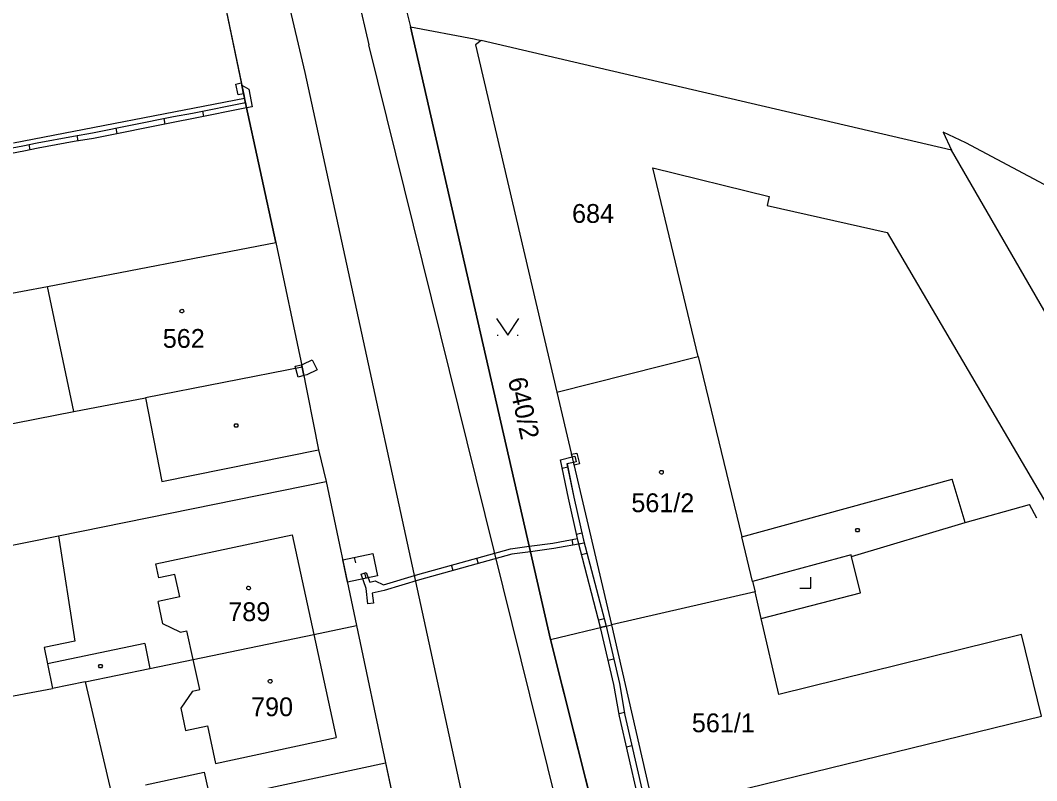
# Model space of a CAD drawing. Extents: x -777309 to -774195, y -1144706 to -1143600.
# Drawn here: x -774451.7 to -774359.9, y -1144564.6 to -1144495.8 of the extents above; entities that cross this region are included whole.
import ezdxf

# ---------------------------------------------------------------- set-up
doc = ezdxf.new("R2010")
doc.units = 0
for name, color, linetype in [('1', 7, 'Continuous'), ('11', 7, 'Continuous'), ('12', 7, 'Continuous'), ('13', 7, 'Continuous'), ('2', 7, 'Continuous'), ('3', 7, 'Continuous'), ('4', 7, 'Continuous'), ('5', 7, 'Continuous')]:
    doc.layers.add(name, color=color, linetype=linetype)

msp = doc.modelspace()

# ---------------------------------------------------------------- linework, layer by layer
at = {"layer": '1'}
for p, q in [((-774419.38, -1144484.67), (-774416.45, -1144496.41)), ((-774403.81, -1144551.81), (-774416.45, -1144496.41)), ((-774416.45, -1144496.41), (-774410.71, -1144497.5)), ((-774410.71, -1144497.5), (-774410.08, -1144497.64)), ((-774410.08, -1144497.64), (-774410.59, -1144498.02)), ((-774399.39, -1144500.14), (-774410.08, -1144497.64)), ((-774410.59, -1144498.02), (-774403.23, -1144529.44)), ((-774367.58, -1144507.56), (-774399.39, -1144500.14)), ((-774431.47, -1144502.88), (-774452.35, -1144506.93)), ((-774431.51, -1144502.68), (-774431.47, -1144502.88)), ((-774428.64, -1144515.91), (-774431.47, -1144502.88)), ((-774366.28, -1144506.89), (-774368.32, -1144505.92)), ((-774368.32, -1144505.92), (-774367.58, -1144507.56)), ((-774349.75, -1144538.38), (-774367.58, -1144507.56)), ((-774351.85, -1144514.58), (-774366.28, -1144506.89)), ((-774449.27, -1144519.87), (-774428.64, -1144515.91)), ((-774428.64, -1144515.91), (-774426.26, -1144527.19)), ((-774469.95, -1144523.84), (-774449.27, -1144519.87)), ((-774446.89, -1144531.2), (-774449.27, -1144519.87)), ((-774403.23, -1144529.44), (-774390.45, -1144526.2)), ((-774390.45, -1144526.2), (-774386.52, -1144542.51)), ((-774426.26, -1144527.19), (-774424.77, -1144534.64)), ((-774403.23, -1144529.44), (-774398.3, -1144550.47)), ((-774467.55, -1144535.22), (-774446.89, -1144531.2)), ((-774424.77, -1144534.64), (-774424.08, -1144537.53)), ((-774448.29, -1144542.43), (-774424.08, -1144537.53)), ((-774424.08, -1144537.53), (-774421.34, -1144550.55)), ((-774386.52, -1144542.51), (-774367.5, -1144537.3)), ((-774366.32, -1144541.22), (-774367.5, -1144537.3)), ((-774366.32, -1144541.22), (-774360.52, -1144539.6)), ((-774359.86, -1144540.83), (-774360.52, -1144539.6)), ((-774376.6, -1144544.3), (-774366.32, -1144541.22)), ((-774465.3, -1144545.87), (-774448.29, -1144542.43)), ((-774448.29, -1144542.43), (-774446.79, -1144551.95)), ((-774376.64, -1144544.16), (-774385.54, -1144546.56)), ((-774376.6, -1144544.3), (-774376.64, -1144544.16)), ((-774385.54, -1144546.56), (-774385.32, -1144547.49)), ((-774385.32, -1144547.49), (-774398.3, -1144550.47)), ((-774425.21, -1144551.35), (-774421.34, -1144550.55)), ((-774421.34, -1144550.55), (-774418.72, -1144562.97)), ((-774403.81, -1144551.81), (-774398.3, -1144550.47)), ((-774436.11, -1144553.61), (-774425.21, -1144551.35)), ((-774399.58, -1144568.55), (-774403.81, -1144551.81)), ((-774446.79, -1144551.95), (-774449.59, -1144552.53)), ((-774449.59, -1144552.53), (-774449.28, -1144554)), ((-774440.02, -1144554.42), (-774436.11, -1144553.61)), ((-774449.28, -1144554), (-774448.82, -1144556.24)), ((-774445.86, -1144555.63), (-774440.02, -1144554.42)), ((-774479.43, -1144562), (-774448.82, -1144556.24)), ((-774445.86, -1144555.63), (-774448.82, -1144556.24)), ((-774445.86, -1144555.63), (-774442.94, -1144568.16)), ((-774434.55, -1144566.36), (-774418.72, -1144562.97)), ((-774418.72, -1144562.97), (-774417.77, -1144567.46))]:
    msp.add_line(p, q, dxfattribs=at)
msp.add_lwpolyline([(-774433.92, -1144491.13), (-774431.56, -1144502.46), (-774431.51, -1144502.68)], dxfattribs=at)
at = {"layer": '11'}
for points in [[(-774433.39, -1144405.9), (-774432.7, -1144422.29), (-774428.36, -1144442.63), (-774426.84, -1144449.75), (-774421.76, -1144473.53), (-774419.38, -1144484.67), (-774416.45, -1144496.41), (-774403.81, -1144551.81), (-774399.58, -1144568.55), (-774391.89, -1144602.61)], [(-774454, -1144408.27), (-774449.59, -1144424.04), (-774438.87, -1144470.24), (-774433.92, -1144491.13), (-774431.51, -1144502.68), (-774431.47, -1144502.88), (-774428.64, -1144515.91), (-774426.26, -1144527.19), (-774424.77, -1144534.64), (-774424.08, -1144537.53), (-774421.34, -1144550.55), (-774418.72, -1144562.97), (-774417.77, -1144567.46), (-774413.58, -1144587.38), (-774410.77, -1144600.72), (-774409.76, -1144605.57)]]:
    msp.add_lwpolyline(points, dxfattribs=at)
at = {"layer": '12'}
for p, q in [((-774431.47, -1144502.88), (-774452.35, -1144506.93)), ((-774431.51, -1144502.68), (-774431.47, -1144502.88)), ((-774449.27, -1144519.87), (-774428.64, -1144515.91)), ((-774428.64, -1144515.91), (-774426.26, -1144527.19)), ((-774469.95, -1144523.84), (-774449.27, -1144519.87)), ((-774446.89, -1144531.2), (-774449.27, -1144519.87)), ((-774446.89, -1144531.2), (-774449.27, -1144519.87)), ((-774403.23, -1144529.44), (-774390.45, -1144526.2)), ((-774390.45, -1144526.2), (-774386.52, -1144542.51)), ((-774426.26, -1144527.19), (-774440.43, -1144529.95)), ((-774403.23, -1144529.44), (-774398.3, -1144550.47)), ((-774446.89, -1144531.2), (-774440.43, -1144529.95)), ((-774467.55, -1144535.22), (-774446.89, -1144531.2)), ((-774439.47, -1144544.97), (-774427.17, -1144542.33)), ((-774427.17, -1144542.33), (-774425.21, -1144551.35)), ((-774385.54, -1144546.56), (-774386.52, -1144542.51)), ((-774439.2, -1144546.22), (-774439.47, -1144544.97)), ((-774437.76, -1144545.92), (-774439.2, -1144546.22)), ((-774437.32, -1144547.96), (-774437.76, -1144545.92)), ((-774385.54, -1144546.56), (-774385.32, -1144547.49)), ((-774437.32, -1144547.96), (-774439.28, -1144548.38)), ((-774385.32, -1144547.49), (-774398.3, -1144550.47)), ((-774438.85, -1144550.4), (-774439.28, -1144548.38)), ((-774437.29, -1144551.15), (-774438.85, -1144550.4)), ((-774437.29, -1144551.15), (-774436.67, -1144551.01)), ((-774436.11, -1144553.61), (-774436.67, -1144551.01)), ((-774436.11, -1144553.61), (-774425.21, -1144551.35)), ((-774436.11, -1144553.61), (-774425.21, -1144551.35)), ((-774425.21, -1144551.35), (-774423.18, -1144560.68)), ((-774435.52, -1144556.33), (-774436.11, -1144553.61)), ((-774436.16, -1144556.47), (-774435.52, -1144556.33)), ((-774436.16, -1144556.47), (-774437.23, -1144558.02)), ((-774437.23, -1144558.02), (-774436.8, -1144560.04)), ((-774436.8, -1144560.04), (-774434.82, -1144559.61)), ((-774434.82, -1144559.61), (-774434.08, -1144563.03)), ((-774434.08, -1144563.03), (-774423.18, -1144560.68))]:
    msp.add_line(p, q, dxfattribs=at)
msp.add_lwpolyline([(-774433.92, -1144491.13), (-774431.56, -1144502.46), (-774431.51, -1144502.68)], dxfattribs=at)
at = {"layer": '13'}
for p, q in [((-774435.256, -1144504.017), (-774435.159, -1144504.507)), ((-774438.636, -1144505.192), (-774438.734, -1144504.701)), ((-774443.104, -1144505.568), (-774443.006, -1144506.058)), ((-774446.489, -1144506.714), (-774446.58, -1144506.222)), ((-774450.966, -1144507.043), (-774450.861, -1144507.532)), ((-774402.91, -1144535.57), (-774401.86, -1144535.3)), ((-774402.19, -1144539.03), (-774402.91, -1144535.57)), ((-774402.258, -1144536.234), (-774402.748, -1144536.334)), ((-774401.37, -1144542.68), (-774402.19, -1144539.03)), ((-774400.972, -1144542.194), (-774401.459, -1144542.305)), ((-774407.42, -1144543.6), (-774405.73, -1144543.37)), ((-774405.73, -1144543.37), (-774405.62, -1144543.87)), ((-774401.747, -1144543.261), (-774401.838, -1144542.77)), ((-774421.552, -1144544.379), (-774421.448, -1144544.868)), ((-774415.79, -1144545.94), (-774407.42, -1144543.6)), ((-774407.32, -1144544.1), (-774415.65, -1144546.42)), ((-774410.493, -1144544.459), (-774410.358, -1144544.941)), ((-774405.62, -1144543.87), (-774407.32, -1144544.1)), ((-774401.004, -1144544.111), (-774400.52, -1144543.984)), ((-774412.618, -1144545.576), (-774412.752, -1144545.094)), ((-774420.93, -1144545.91), (-774420.46, -1144545.74)), ((-774420.47, -1144547.18), (-774420.93, -1144545.91)), ((-774420.476, -1144546.277), (-774420.579, -1144545.788)), ((-774420.46, -1144545.74), (-774420.14, -1144546.63)), ((-774418.89, -1144546.86), (-774415.79, -1144545.94)), ((-774420.31, -1144548.58), (-774420.47, -1144547.18)), ((-774420.14, -1144546.63), (-774419.66, -1144546.5)), ((-774419.66, -1144546.5), (-774418.89, -1144546.86)), ((-774415.65, -1144546.42), (-774418.85, -1144547.36)), ((-774418.85, -1144547.36), (-774419.92, -1144547.6)), ((-774419.92, -1144547.6), (-774419.81, -1144548.52)), ((-774419.81, -1144548.52), (-774420.31, -1144548.58)), ((-774398.961, -1144549.937), (-774399.445, -1144550.064)), ((-774398.593, -1144553.671), (-774398.106, -1144553.558)), ((-774397.132, -1144558.413), (-774397.619, -1144558.525)), ((-774396.943, -1144561.496), (-774396.456, -1144561.383))]:
    msp.add_line(p, q, dxfattribs=at)
for points in [[(-774432.25, -1144501.58), (-774431.76, -1144501.48), (-774431.56, -1144502.46), (-774432.05, -1144502.56)], [(-774431.72, -1144501.69), (-774431.09, -1144502.05), (-774430.78, -1144503.64), (-774431.28, -1144503.74), (-774431.39, -1144503.25), (-774431.47, -1144502.88), (-774431.51, -1144502.68), (-774431.56, -1144502.46)], [(-774426.88, -1144527.1), (-774426.31, -1144526.96), (-774426.26, -1144527.19), (-774426.11, -1144527.93), (-774426.63, -1144528.07)], [(-774425.34, -1144526.51), (-774424.9, -1144527.41), (-774425.83, -1144527.86), (-774426.11, -1144527.93), (-774426.26, -1144527.19), (-774426.31, -1144526.96), (-774426.17, -1144526.92)], [(-774419.87, -1144544.02), (-774419.44, -1144546.06), (-774422.16, -1144546.63), (-774422.59, -1144544.6)], [(-774422.16, -1144546.63), (-774422.59, -1144544.6), (-774419.87, -1144544.02), (-774419.44, -1144546.06)], [(-774398.79, -1144550.59), (-774397.58, -1144555.78), (-774397.08, -1144558.64), (-774395.46, -1144565.72), (-774395.06, -1144567.45), (-774395.54, -1144567.57), (-774395.94, -1144565.84), (-774397.58, -1144558.74), (-774398.08, -1144555.88), (-774399.28, -1144550.71)]]:
    msp.add_lwpolyline(points, close=True, dxfattribs=at)
for points in [[(-774431.39, -1144503.25), (-774431.28, -1144503.74), (-774436.08, -1144504.7), (-774437.78, -1144505.02), (-774445.11, -1144506.49), (-774446.85, -1144506.78), (-774450.11, -1144507.38), (-774451.41, -1144507.66), (-774458.25, -1144508.94)], [(-774458.14, -1144508.41), (-774451.51, -1144507.16), (-774450.21, -1144506.88), (-774446.93, -1144506.28), (-774445.21, -1144505.99), (-774437.88, -1144504.52), (-774436.18, -1144504.2), (-774431.39, -1144503.25)], [(-774402.19, -1144539.03), (-774402.9, -1144535.57), (-774401.86, -1144535.3), (-774401.91, -1144535.06), (-774401.43, -1144534.95), (-774401.2, -1144535.92), (-774401.68, -1144536.04), (-774401.74, -1144535.79), (-774402.32, -1144535.93), (-774401.71, -1144538.93), (-774400.77, -1144543.08), (-774403.52, -1144543.59), (-774405.62, -1144543.87), (-774405.73, -1144543.37)], [(-774401.86, -1144535.3), (-774401.61, -1144535.24), (-774401.5, -1144535.73), (-774401.74, -1144535.79), (-774402.31, -1144535.93), (-774401.71, -1144538.93), (-774400.83, -1144542.82), (-774398.79, -1144550.59), (-774399.28, -1144550.71), (-774401.31, -1144542.94), (-774402.19, -1144539.03)], [(-774405.73, -1144543.37), (-774403.6, -1144543.09), (-774401.37, -1144542.68)]]:
    msp.add_lwpolyline(points, dxfattribs=at)
at = {"layer": '3'}
for p, q in [((-774408.63, -1144524.28), (-774408.53, -1144524.28)), ((-774406.83, -1144524.28), (-774406.73, -1144524.28))]:
    msp.add_line(p, q, dxfattribs=at)
for points in [[(-774408.68, -1144522.78), (-774407.68, -1144524.28), (-774406.68, -1144522.78)], [(-774381.28, -1144547.16), (-774380.28, -1144547.16), (-774380.28, -1144546.16)]]:
    msp.add_lwpolyline(points, dxfattribs=at)
at = {"layer": '4'}
for p, q in [((-774447.57, -1144407.53), (-774426.03, -1144500.54)), ((-774441.22, -1144406.8), (-774420.23, -1144498.04)), ((-774392.69, -1144609.26), (-774420.23, -1144498.04)), ((-774426.03, -1144500.54), (-774401.97, -1144611.06)), ((-774390.45, -1144526.2), (-774394.57, -1144509.14)), ((-774394.57, -1144509.14), (-774384.06, -1144511.76)), ((-774384.06, -1144511.76), (-774384.24, -1144512.57)), ((-774384.24, -1144512.57), (-774373.38, -1144515.01)), ((-774373.38, -1144515.01), (-774358.44, -1144540.48)), ((-774426.26, -1144527.19), (-774440.43, -1144529.95)), ((-774446.89, -1144531.2), (-774440.43, -1144529.95)), ((-774440.43, -1144529.95), (-774438.95, -1144537.52)), ((-774438.95, -1144537.52), (-774424.77, -1144534.64)), ((-774439.47, -1144544.97), (-774427.17, -1144542.33)), ((-774427.17, -1144542.33), (-774425.21, -1144551.35)), ((-774385.54, -1144546.56), (-774386.52, -1144542.51)), ((-774375.79, -1144547.58), (-774376.6, -1144544.3)), ((-774439.2, -1144546.22), (-774439.47, -1144544.97)), ((-774437.76, -1144545.92), (-774439.2, -1144546.22)), ((-774437.32, -1144547.96), (-774437.76, -1144545.92)), ((-774437.32, -1144547.96), (-774439.28, -1144548.38)), ((-774384.76, -1144549.91), (-774385.32, -1144547.49)), ((-774384.76, -1144549.91), (-774375.79, -1144547.58)), ((-774438.85, -1144550.4), (-774439.28, -1144548.38)), ((-774383.16, -1144556.78), (-774384.76, -1144549.91)), ((-774437.29, -1144551.15), (-774438.85, -1144550.4)), ((-774398.3, -1144550.47), (-774394.44, -1144567.3)), ((-774437.29, -1144551.15), (-774436.67, -1144551.01)), ((-774436.11, -1144553.61), (-774436.67, -1144551.01)), ((-774425.21, -1144551.35), (-774423.18, -1144560.68)), ((-774361.23, -1144551.36), (-774383.16, -1144556.78)), ((-774359.43, -1144558.74), (-774361.23, -1144551.36)), ((-774440.49, -1144552.16), (-774449.28, -1144554)), ((-774440.49, -1144552.16), (-774440.02, -1144554.42)), ((-774435.52, -1144556.33), (-774436.11, -1144553.61)), ((-774436.16, -1144556.47), (-774435.52, -1144556.33)), ((-774436.16, -1144556.47), (-774437.23, -1144558.02)), ((-774437.23, -1144558.02), (-774436.8, -1144560.04)), ((-774394.44, -1144567.3), (-774359.43, -1144558.74)), ((-774436.8, -1144560.04), (-774434.82, -1144559.61)), ((-774434.82, -1144559.61), (-774434.08, -1144563.03)), ((-774434.08, -1144563.03), (-774423.18, -1144560.68)), ((-774440.41, -1144564.95), (-774435.1, -1144563.8)), ((-774435.1, -1144563.8), (-774434.55, -1144566.36))]:
    msp.add_line(p, q, dxfattribs=at)
at = {"layer": '5'}
for points in [[(-774437.13, -1144521.94), (-774437.03, -1144521.96), (-774436.98, -1144522.05), (-774436.96, -1144522.11), (-774436.98, -1144522.2), (-774437.06, -1144522.27), (-774437.13, -1144522.28), (-774437.22, -1144522.25), (-774437.28, -1144522.19), (-774437.3, -1144522.11), (-774437.28, -1144522.02), (-774437.2, -1144521.95)], [(-774432.13, -1144532.31), (-774432.04, -1144532.46), (-774432.13, -1144532.61), (-774432.31, -1144532.61), (-774432.4, -1144532.46), (-774432.31, -1144532.31)], [(-774393.79, -1144536.51), (-774393.69, -1144536.53), (-774393.64, -1144536.62), (-774393.62, -1144536.68), (-774393.64, -1144536.77), (-774393.72, -1144536.84), (-774393.79, -1144536.85), (-774393.88, -1144536.82), (-774393.94, -1144536.76), (-774393.96, -1144536.68), (-774393.94, -1144536.59), (-774393.86, -1144536.52)], [(-774375.96, -1144541.78), (-774375.87, -1144541.93), (-774375.96, -1144542.08), (-774376.14, -1144542.08), (-774376.23, -1144541.93), (-774376.14, -1144541.78)], [(-774431.1, -1144546.98), (-774431, -1144547), (-774430.95, -1144547.09), (-774430.93, -1144547.15), (-774430.95, -1144547.24), (-774431.03, -1144547.31), (-774431.1, -1144547.32), (-774431.19, -1144547.29), (-774431.25, -1144547.23), (-774431.27, -1144547.15), (-774431.25, -1144547.06), (-774431.17, -1144546.99)], [(-774444.38, -1144554.07), (-774444.29, -1144554.22), (-774444.38, -1144554.37), (-774444.56, -1144554.37), (-774444.65, -1144554.22), (-774444.56, -1144554.07)], [(-774429.15, -1144555.41), (-774429.05, -1144555.43), (-774429, -1144555.52), (-774428.98, -1144555.58), (-774429, -1144555.67), (-774429.08, -1144555.74), (-774429.15, -1144555.75), (-774429.24, -1144555.72), (-774429.3, -1144555.66), (-774429.32, -1144555.58), (-774429.3, -1144555.49), (-774429.22, -1144555.42)]]:
    msp.add_lwpolyline(points, close=True, dxfattribs=at)

# ---------------------------------------------------------------- texts
at = {"layer": '2'}
for s, p in [('684', (-774401.863, -1144514.13)), ('562', (-774438.853, -1144525.43)), ('561/2', (-774396.503, -1144540.29)), ('789', (-774432.933, -1144550.14)), ('790', (-774430.873, -1144558.74)), ('561/1', (-774391.033, -1144560.19))]:
    msp.add_text(s, height=1.7, dxfattribs=at).set_placement(p)
msp.add_text('640/2', height=1.7, rotation=282.4109, dxfattribs=at).set_placement((-774407.673, -1144528.279))

doc.saveas('drawing.dxf')
